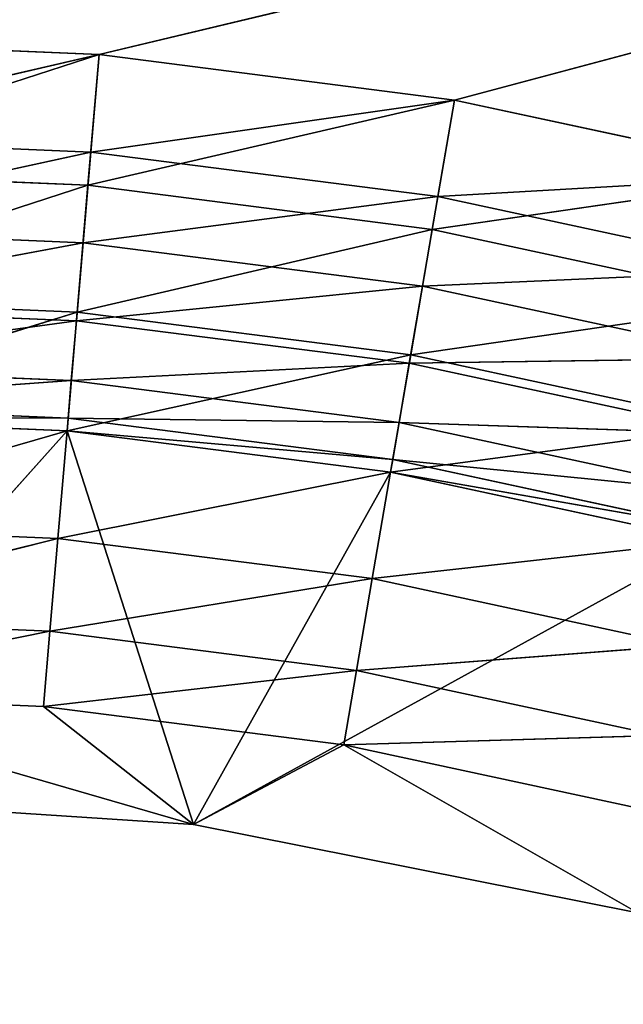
# Model space of a CAD drawing. Extents: x 228 to 329, y 0 to 150.
# Tile 628 of 656: x 280.78 to 285.57, y 76.06 to 83.88. Entities that reach past the tile are written whole.
import ezdxf

# ---------------------------------------------------------------- set-up
doc = ezdxf.new("R2010")
doc.units = 0
doc.header["$LTSCALE"] = 25.4
doc.layers.get('0').update_dxf_attribs({"color": 13, "linetype": 'CONTINUOUS'})

# ---------------------------------------------------------------- blocks, each defined once
blk = doc.blocks.new('SIS-9506-8054_STL_1')
at = {"color": 9}
for p, q in [((50.8415, 104.0467, 72.5), (54.4309, 104.0467, 72.7353)), ((53.428, 104.0467, 69.6099), (50.8415, 104.0467, 72.5)), ((53.428, 104.0467, 69.6099), (50.8415, 104.0467, 69.5)), ((53.428, 104.0467, 69.6099), (50.8415, 104.0467, 72.5)), ((50.8415, 101.0467, 72.5), (54.4309, 104.0467, 72.7353)), ((50.8415, 104.0467, 72.5), (54.4309, 104.0467, 72.7353)), ((50.8415, 101.0467, 72.5), (54.4309, 104.0467, 72.7353)), ((50.8415, 104.0467, 69.5), (53.4367, 103.2703, 69.508)), ((50.8415, 104.0467, 69.5), (53.4367, 103.2703, 69.508)), ((53.428, 104.0467, 69.6099), (50.8415, 104.0467, 69.5)), ((54.4309, 104.0467, 72.7353), (53.428, 104.0467, 69.6099)), ((55.996, 104.0467, 69.9387), (53.428, 104.0467, 69.6099)), ((54.4309, 104.0467, 72.7353), (53.428, 104.0467, 69.6099)), ((53.428, 104.0467, 69.6099), (53.4367, 103.2703, 69.508)), ((53.428, 104.0467, 69.6099), (53.4367, 103.2703, 69.508)), ((53.428, 104.0467, 69.6099), (56.0133, 103.2703, 69.838)), ((53.428, 104.0467, 69.6099), (56.0133, 103.2703, 69.838)), ((55.996, 104.0467, 69.9387), (53.428, 104.0467, 69.6099)), ((58.5268, 104.0467, 70.4841), (54.4309, 104.0467, 72.7353)), ((54.4309, 104.0467, 72.7353), (57.959, 104.0467, 73.437)), ((58.5268, 104.0467, 70.4841), (54.4309, 104.0467, 72.7353)), ((55.996, 104.0467, 69.9387), (54.4309, 104.0467, 72.7353)), ((55.996, 104.0467, 69.9387), (54.4309, 104.0467, 72.7353)), ((54.4309, 101.0467, 72.7353), (54.4309, 104.0467, 72.7353)), ((54.4309, 101.0467, 72.7353), (54.4309, 104.0467, 72.7353)), ((54.4309, 101.0467, 72.7353), (57.959, 104.0467, 73.437)), ((54.4309, 104.0467, 72.7353), (57.959, 104.0467, 73.437)), ((54.4309, 101.0467, 72.7353), (57.959, 104.0467, 73.437)), ((58.5268, 104.0467, 70.4841), (55.996, 104.0467, 69.9387)), ((55.996, 104.0467, 69.9387), (56.0133, 103.2703, 69.838)), ((55.996, 104.0467, 69.9387), (56.0133, 103.2703, 69.838)), ((55.996, 104.0467, 69.9387), (58.5526, 103.2703, 70.3852)), ((55.996, 104.0467, 69.9387), (58.5526, 103.2703, 70.3852)), ((58.5268, 104.0467, 70.4841), (55.996, 104.0467, 69.9387)), ((50.8415, 103.2703, 69.3978), (53.4621, 102.5467, 69.2094)), ((50.8415, 103.2703, 69.3978), (53.4621, 102.5467, 69.2094)), ((50.8415, 103.2703, 69.3978), (53.4367, 103.2703, 69.508)), ((50.8415, 103.2703, 69.3978), (53.4367, 103.2703, 69.508)), ((53.4367, 103.2703, 69.508), (53.4621, 102.5467, 69.2094)), ((53.4367, 103.2703, 69.508), (53.4621, 102.5467, 69.2094)), ((53.4367, 103.2703, 69.508), (56.0639, 102.5467, 69.5426)), ((53.4367, 103.2703, 69.508), (56.0639, 102.5467, 69.5426)), ((53.4367, 103.2703, 69.508), (56.0133, 103.2703, 69.838)), ((53.4367, 103.2703, 69.508), (56.0133, 103.2703, 69.838)), ((56.0133, 103.2703, 69.838), (56.0639, 102.5467, 69.5426)), ((56.0133, 103.2703, 69.838), (56.0639, 102.5467, 69.5426)), ((56.0133, 103.2703, 69.838), (58.6281, 102.5467, 70.0952)), ((56.0133, 103.2703, 69.838), (58.6281, 102.5467, 70.0952)), ((56.0133, 103.2703, 69.838), (58.5526, 103.2703, 70.3852)), ((56.0133, 103.2703, 69.838), (58.5526, 103.2703, 70.3852)), ((50.8415, 102.5467, 69.0981), (53.5026, 101.9254, 68.7344)), ((50.8415, 102.5467, 69.0981), (53.5026, 101.9254, 68.7344)), ((50.8415, 102.5467, 69.0981), (53.4621, 102.5467, 69.2094)), ((50.8415, 102.5467, 69.0981), (53.4621, 102.5467, 69.2094)), ((53.4621, 102.5467, 69.2094), (53.5026, 101.9254, 68.7344)), ((53.4621, 102.5467, 69.2094), (53.5026, 101.9254, 68.7344)), ((53.4621, 102.5467, 69.2094), (56.1445, 101.9254, 69.0727)), ((53.4621, 102.5467, 69.2094), (56.1445, 101.9254, 69.0727)), ((53.4621, 102.5467, 69.2094), (56.0639, 102.5467, 69.5426)), ((53.4621, 102.5467, 69.2094), (56.0639, 102.5467, 69.5426)), ((56.0639, 102.5467, 69.5426), (56.1445, 101.9254, 69.0727)), ((56.0639, 102.5467, 69.5426), (56.1445, 101.9254, 69.0727)), ((56.0639, 102.5467, 69.5426), (58.7482, 101.9254, 69.6338)), ((56.0639, 102.5467, 69.5426), (58.7482, 101.9254, 69.6338)), ((56.0639, 102.5467, 69.5426), (58.6281, 102.5467, 70.0952)), ((56.0639, 102.5467, 69.5426), (58.6281, 102.5467, 70.0952)), ((50.8415, 101.9254, 68.6213), (53.5553, 101.4487, 68.1153)), ((50.8415, 101.9254, 68.6213), (53.5553, 101.4487, 68.1153)), ((50.8415, 101.9254, 68.6213), (53.5026, 101.9254, 68.7344)), ((50.8415, 101.9254, 68.6213), (53.5026, 101.9254, 68.7344)), ((53.5026, 101.9254, 68.7344), (53.5553, 101.4487, 68.1153)), ((53.5026, 101.9254, 68.7344), (53.5553, 101.4487, 68.1153)), ((53.5026, 101.9254, 68.7344), (56.2495, 101.4487, 68.4603)), ((53.5026, 101.9254, 68.7344), (56.2495, 101.4487, 68.4603)), ((53.5026, 101.9254, 68.7344), (56.1445, 101.9254, 69.0727)), ((53.5026, 101.9254, 68.7344), (56.1445, 101.9254, 69.0727)), ((56.1445, 101.9254, 69.0727), (56.2495, 101.4487, 68.4603)), ((56.1445, 101.9254, 69.0727), (56.2495, 101.4487, 68.4603)), ((56.1445, 101.9254, 69.0727), (58.9048, 101.4487, 69.0325)), ((56.1445, 101.9254, 69.0727), (58.9048, 101.4487, 69.0325)), ((56.1445, 101.9254, 69.0727), (58.7482, 101.9254, 69.6338)), ((56.1445, 101.9254, 69.0727), (58.7482, 101.9254, 69.6338)), ((50.8415, 101.4487, 68), (53.6166, 101.149, 67.3943)), ((50.8415, 101.4487, 68), (53.6166, 101.149, 67.3943)), ((50.8415, 101.4487, 68), (53.5553, 101.4487, 68.1153)), ((50.8415, 101.4487, 68), (53.5553, 101.4487, 68.1153)), ((53.5553, 101.4487, 68.1153), (53.6166, 101.149, 67.3943)), ((53.5553, 101.4487, 68.1153), (53.6166, 101.149, 67.3943)), ((53.5553, 101.4487, 68.1153), (56.3718, 101.149, 67.7472)), ((53.5553, 101.4487, 68.1153), (56.3718, 101.149, 67.7472)), ((53.5553, 101.4487, 68.1153), (56.2495, 101.4487, 68.4603)), ((53.5553, 101.4487, 68.1153), (56.2495, 101.4487, 68.4603)), ((56.2495, 101.4487, 68.4603), (56.3718, 101.149, 67.7472)), ((56.2495, 101.4487, 68.4603), (56.3718, 101.149, 67.7472)), ((56.2495, 101.4487, 68.4603), (59.0871, 101.149, 68.3324)), ((56.2495, 101.4487, 68.4603), (59.0871, 101.149, 68.3324)), ((56.2495, 101.4487, 68.4603), (58.9048, 101.4487, 69.0325)), ((56.2495, 101.4487, 68.4603), (58.9048, 101.4487, 69.0325)), ((50.8415, 101.149, 67.2765), (53.6825, 101.0467, 66.6207)), ((50.8415, 101.149, 67.2765), (53.6825, 101.0467, 66.6207)), ((50.8415, 101.149, 67.2765), (53.6166, 101.149, 67.3943)), ((50.8415, 101.149, 67.2765), (53.6166, 101.149, 67.3943)), ((53.6166, 101.149, 67.3943), (53.6825, 101.0467, 66.6207)), ((53.6166, 101.149, 67.3943), (53.6825, 101.0467, 66.6207)), ((53.6166, 101.149, 67.3943), (56.503, 101.0467, 66.9819)), ((53.6166, 101.149, 67.3943), (56.503, 101.0467, 66.9819)), ((53.6166, 101.149, 67.3943), (56.3718, 101.149, 67.7472)), ((53.6166, 101.149, 67.3943), (56.3718, 101.149, 67.7472)), ((56.3718, 101.149, 67.7472), (56.503, 101.0467, 66.9819)), ((56.3718, 101.149, 67.7472), (56.503, 101.0467, 66.9819)), ((56.3718, 101.149, 67.7472), (59.2827, 101.0467, 67.5809)), ((56.3718, 101.149, 67.7472), (59.2827, 101.0467, 67.5809)), ((56.3718, 101.149, 67.7472), (59.0871, 101.149, 68.3324)), ((56.3718, 101.149, 67.7472), (59.0871, 101.149, 68.3324)), ((50.8415, 101.0467, 66.5), (53.6825, 101.0467, 66.6207)), ((50.8415, 101.0467, 72.5), (54.4309, 101.0467, 72.7353)), ((50.8415, 101.0467, 66.5), (53.6825, 101.0467, 66.6207)), ((50.8415, 101.0467, 71.6962), (54.4309, 101.0467, 72.7353)), ((50.8415, 101.0467, 72.5), (54.4309, 101.0467, 72.7353)), ((50.8415, 101.0467, 71.6962), (54.4309, 101.0467, 72.7353)), ((50.8415, 101.0467, 71.6962), (53.2418, 101.0467, 71.7981)), ((53.2927, 100.19, 71.2004), (50.8415, 101.0467, 71.6962)), ((53.2927, 100.19, 71.2004), (50.8415, 101.0467, 71.6962)), ((50.8415, 101.0467, 71.6962), (53.2418, 101.0467, 71.7981)), ((53.2418, 101.0467, 71.7981), (54.4309, 101.0467, 72.7353)), ((53.2418, 101.0467, 71.7981), (54.4309, 101.0467, 72.7353)), ((53.2418, 101.0467, 71.7981), (55.6248, 101.0467, 72.1033)), ((53.2927, 100.19, 71.2004), (53.2418, 101.0467, 71.7981)), ((53.2927, 100.19, 71.2004), (53.2418, 101.0467, 71.7981)), ((55.7262, 100.19, 71.512), (53.2418, 101.0467, 71.7981)), ((55.7262, 100.19, 71.512), (53.2418, 101.0467, 71.7981)), ((53.2418, 101.0467, 71.7981), (55.6248, 101.0467, 72.1033)), ((53.6825, 101.0467, 66.6207), (93.8415, 101.0467, 57)), ((53.6825, 101.0467, 66.6207), (56.503, 101.0467, 66.9819)), ((53.6825, 101.0467, 66.6207), (93.8415, 101.0467, 57)), ((53.6825, 101.0467, 66.6207), (56.503, 101.0467, 66.9819)), ((54.4309, 101.0467, 72.7353), (57.959, 101.0467, 73.437)), ((54.4309, 101.0467, 72.7353), (55.6248, 101.0467, 72.1033)), ((54.4309, 101.0467, 72.7353), (57.959, 101.0467, 73.437)), ((54.4309, 101.0467, 72.7353), (55.6248, 101.0467, 72.1033)), ((55.6248, 101.0467, 72.1033), (57.959, 101.0467, 73.437)), ((55.6248, 101.0467, 72.1033), (57.959, 101.0467, 73.437)), ((55.6248, 101.0467, 72.1033), (57.9734, 101.0467, 72.6094)), ((55.7262, 100.19, 71.512), (55.6248, 101.0467, 72.1033)), ((55.7262, 100.19, 71.512), (55.6248, 101.0467, 72.1033)), ((58.1246, 100.19, 72.0289), (55.6248, 101.0467, 72.1033)), ((58.1246, 100.19, 72.0289), (55.6248, 101.0467, 72.1033)), ((55.6248, 101.0467, 72.1033), (57.9734, 101.0467, 72.6094)), ((56.503, 101.0467, 66.9819), (93.8415, 101.0467, 57)), ((56.503, 101.0467, 66.9819), (93.8415, 101.0467, 57)), ((56.503, 101.0467, 66.9819), (59.2827, 101.0467, 67.5809)), ((56.503, 101.0467, 66.9819), (59.2827, 101.0467, 67.5809)), ((50.8415, 100.19, 71.0963), (53.2927, 100.19, 71.2004)), ((53.3554, 99.4505, 70.4635), (50.8415, 100.19, 71.0963)), ((53.3554, 99.4505, 70.4635), (50.8415, 100.19, 71.0963)), ((50.8415, 100.19, 71.0963), (53.2927, 100.19, 71.2004)), ((53.2927, 100.19, 71.2004), (55.7262, 100.19, 71.512)), ((53.3554, 99.4505, 70.4635), (53.2927, 100.19, 71.2004)), ((53.3554, 99.4505, 70.4635), (53.2927, 100.19, 71.2004)), ((55.8512, 99.4505, 70.7831), (53.2927, 100.19, 71.2004)), ((55.8512, 99.4505, 70.7831), (53.2927, 100.19, 71.2004)), ((53.2927, 100.19, 71.2004), (55.7262, 100.19, 71.512)), ((55.7262, 100.19, 71.512), (58.1246, 100.19, 72.0289)), ((55.8512, 99.4505, 70.7831), (55.7262, 100.19, 71.512)), ((55.8512, 99.4505, 70.7831), (55.7262, 100.19, 71.512)), ((58.3109, 99.4505, 71.3132), (55.7262, 100.19, 71.512)), ((58.3109, 99.4505, 71.3132), (55.7262, 100.19, 71.512)), ((55.7262, 100.19, 71.512), (58.1246, 100.19, 72.0289)), ((50.8415, 99.4505, 70.3567), (53.3554, 99.4505, 70.4635)), ((53.428, 98.8506, 69.6099), (50.8415, 99.4505, 70.3567)), ((53.428, 98.8506, 69.6099), (50.8415, 99.4505, 70.3567)), ((50.8415, 99.4505, 70.3567), (53.3554, 99.4505, 70.4635)), ((53.3554, 99.4505, 70.4635), (55.8512, 99.4505, 70.7831)), ((53.428, 98.8506, 69.6099), (53.3554, 99.4505, 70.4635)), ((53.428, 98.8506, 69.6099), (53.3554, 99.4505, 70.4635)), ((55.996, 98.8506, 69.9387), (53.3554, 99.4505, 70.4635)), ((55.996, 98.8506, 69.9387), (53.3554, 99.4505, 70.4635)), ((53.3554, 99.4505, 70.4635), (55.8512, 99.4505, 70.7831)), ((55.8512, 99.4505, 70.7831), (58.3109, 99.4505, 71.3132)), ((55.996, 98.8506, 69.9387), (55.8512, 99.4505, 70.7831)), ((55.996, 98.8506, 69.9387), (55.8512, 99.4505, 70.7831)), ((58.5268, 98.8506, 70.4841), (55.8512, 99.4505, 70.7831)), ((58.5268, 98.8506, 70.4841), (55.8512, 99.4505, 70.7831)), ((55.8512, 99.4505, 70.7831), (58.3109, 99.4505, 71.3132)), ((50.8415, 98.8506, 69.5), (53.428, 98.8506, 69.6099)), ((53.5084, 98.4086, 68.6654), (50.8415, 98.8506, 69.5)), ((53.5084, 98.4086, 68.6654), (50.8415, 98.8506, 69.5)), ((50.8415, 98.8506, 69.5), (53.428, 98.8506, 69.6099)), ((53.428, 98.8506, 69.6099), (55.996, 98.8506, 69.9387)), ((53.5084, 98.4086, 68.6654), (53.428, 98.8506, 69.6099)), ((53.5084, 98.4086, 68.6654), (53.428, 98.8506, 69.6099)), ((56.1562, 98.4086, 69.0045), (53.428, 98.8506, 69.6099)), ((56.1562, 98.4086, 69.0045), (53.428, 98.8506, 69.6099)), ((53.428, 98.8506, 69.6099), (55.996, 98.8506, 69.9387)), ((55.996, 98.8506, 69.9387), (58.5268, 98.8506, 70.4841)), ((56.1562, 98.4086, 69.0045), (55.996, 98.8506, 69.9387)), ((56.1562, 98.4086, 69.0045), (55.996, 98.8506, 69.9387)), ((58.7656, 98.4086, 69.5668), (55.996, 98.8506, 69.9387)), ((58.7656, 98.4086, 69.5668), (55.996, 98.8506, 69.9387)), ((55.996, 98.8506, 69.9387), (58.5268, 98.8506, 70.4841)), ((50.8415, 98.4086, 68.5521), (53.5084, 98.4086, 68.6654)), ((53.5941, 98.1379, 67.6588), (50.8415, 98.4086, 68.5521)), ((53.5941, 98.1379, 67.6588), (50.8415, 98.4086, 68.5521)), ((50.8415, 98.4086, 68.5521), (53.5084, 98.4086, 68.6654)), ((53.5084, 98.4086, 68.6654), (56.1562, 98.4086, 69.0045)), ((53.5941, 98.1379, 67.6588), (53.5084, 98.4086, 68.6654)), ((53.5941, 98.1379, 67.6588), (53.5084, 98.4086, 68.6654)), ((56.3269, 98.1379, 68.0088), (53.5084, 98.4086, 68.6654)), ((56.3269, 98.1379, 68.0088), (53.5084, 98.4086, 68.6654)), ((53.5084, 98.4086, 68.6654), (56.1562, 98.4086, 69.0045)), ((56.1562, 98.4086, 69.0045), (58.7656, 98.4086, 69.5668)), ((56.3269, 98.1379, 68.0088), (56.1562, 98.4086, 69.0045)), ((56.3269, 98.1379, 68.0088), (56.1562, 98.4086, 69.0045)), ((59.0202, 98.1379, 68.5892), (56.1562, 98.4086, 69.0045)), ((59.0202, 98.1379, 68.5892), (56.1562, 98.4086, 69.0045)), ((56.1562, 98.4086, 69.0045), (58.7656, 98.4086, 69.5668)), ((50.8415, 98.1379, 67.5419), (53.5941, 98.1379, 67.6588)), ((53.6825, 98.0467, 66.6207), (50.8415, 98.1379, 67.5419)), ((53.6825, 98.0467, 66.6207), (50.8415, 98.1379, 67.5419)), ((50.8415, 98.1379, 67.5419), (53.5941, 98.1379, 67.6588)), ((53.5941, 98.1379, 67.6588), (56.3269, 98.1379, 68.0088)), ((53.6825, 98.0467, 66.6207), (53.5941, 98.1379, 67.6588)), ((53.6825, 98.0467, 66.6207), (53.5941, 98.1379, 67.6588)), ((56.503, 98.0467, 66.9819), (53.5941, 98.1379, 67.6588)), ((56.503, 98.0467, 66.9819), (53.5941, 98.1379, 67.6588)), ((53.5941, 98.1379, 67.6588), (56.3269, 98.1379, 68.0088)), ((56.3269, 98.1379, 68.0088), (59.0202, 98.1379, 68.5892)), ((56.503, 98.0467, 66.9819), (56.3269, 98.1379, 68.0088)), ((56.503, 98.0467, 66.9819), (56.3269, 98.1379, 68.0088)), ((59.2827, 98.0467, 67.5809), (56.3269, 98.1379, 68.0088)), ((59.2827, 98.0467, 67.5809), (56.3269, 98.1379, 68.0088)), ((56.3269, 98.1379, 68.0088), (59.0202, 98.1379, 68.5892)), ((53.6825, 98.0467, 66.6207), (50.8415, 98.0467, 66.5)), ((53.6825, 98.0467, 66.6207), (50.8415, 98.0467, 66.5)), ((56.503, 98.0467, 66.9819), (53.6825, 98.0467, 66.6207)), ((53.6825, 98.0467, 66.6207), (93.8415, 98.0467, 57)), ((53.6825, 98.0467, 66.6207), (93.8415, 98.0467, 57)), ((56.503, 98.0467, 66.9819), (53.6825, 98.0467, 66.6207)), ((59.2827, 98.0467, 67.5809), (56.503, 98.0467, 66.9819)), ((56.503, 98.0467, 66.9819), (93.8415, 98.0467, 57)), ((56.503, 98.0467, 66.9819), (93.8415, 98.0467, 57)), ((59.2827, 98.0467, 67.5809), (56.503, 98.0467, 66.9819))]:
    blk.add_line(p, q, dxfattribs=at)
mesh = blk.add_polyface(dxfattribs=at)
corners = [(54.4309, 104.0467, 72.7353), (53.428, 104.0467, 69.6099), (50.8415, 104.0467, 72.5)]
mesh.append_faces([[corners[k] for k in face] for face in [(0, 1, 2)]], dxfattribs={"color": 9})
mesh = blk.add_polyface(dxfattribs=at)
corners = [(50.8415, 104.0467, 72.5), (53.428, 104.0467, 69.6099), (50.8415, 104.0467, 69.5)]
mesh.append_faces([[corners[k] for k in face] for face in [(0, 1, 2)]], dxfattribs={"color": 9})
mesh = blk.add_polyface(dxfattribs=at)
corners = [(54.4309, 104.0467, 72.7353), (50.8415, 104.0467, 72.5), (50.8415, 101.0467, 72.5)]
mesh.append_faces([[corners[k] for k in face] for face in [(0, 1, 2)]], dxfattribs={"color": 9})
mesh = blk.add_polyface(dxfattribs=at)
corners = [(54.4309, 104.0467, 72.7353), (50.8415, 101.0467, 72.5), (54.4309, 101.0467, 72.7353)]
mesh.append_faces([[corners[k] for k in face] for face in [(0, 1, 2)]], dxfattribs={"color": 9})
mesh = blk.add_polyface(dxfattribs=at)
corners = [(53.4367, 103.2703, 69.508), (50.8415, 103.2703, 69.3978), (50.8415, 104.0467, 69.5)]
mesh.append_faces([[corners[k] for k in face] for face in [(0, 1, 2)]], dxfattribs={"color": 9})
mesh = blk.add_polyface(dxfattribs=at)
corners = [(53.4367, 103.2703, 69.508), (50.8415, 104.0467, 69.5), (53.428, 104.0467, 69.6099)]
mesh.append_faces([[corners[k] for k in face] for face in [(0, 1, 2)]], dxfattribs={"color": 9})
mesh = blk.add_polyface(dxfattribs=at)
corners = [(54.4309, 104.0467, 72.7353), (55.996, 104.0467, 69.9387), (53.428, 104.0467, 69.6099)]
mesh.append_faces([[corners[k] for k in face] for face in [(0, 1, 2)]], dxfattribs={"color": 9})
mesh = blk.add_polyface(dxfattribs=at)
corners = [(56.0133, 103.2703, 69.838), (53.4367, 103.2703, 69.508), (53.428, 104.0467, 69.6099)]
mesh.append_faces([[corners[k] for k in face] for face in [(0, 1, 2)]], dxfattribs={"color": 9})
mesh = blk.add_polyface(dxfattribs=at)
corners = [(56.0133, 103.2703, 69.838), (53.428, 104.0467, 69.6099), (55.996, 104.0467, 69.9387)]
mesh.append_faces([[corners[k] for k in face] for face in [(0, 1, 2)]], dxfattribs={"color": 9})
mesh = blk.add_polyface(dxfattribs=at)
corners = [(57.959, 104.0467, 73.437), (58.5268, 104.0467, 70.4841), (54.4309, 104.0467, 72.7353)]
mesh.append_faces([[corners[k] for k in face] for face in [(0, 1, 2)]], dxfattribs={"color": 9})
mesh = blk.add_polyface(dxfattribs=at)
corners = [(54.4309, 104.0467, 72.7353), (58.5268, 104.0467, 70.4841), (55.996, 104.0467, 69.9387)]
mesh.append_faces([[corners[k] for k in face] for face in [(0, 1, 2)]], dxfattribs={"color": 9})
mesh = blk.add_polyface(dxfattribs=at)
corners = [(57.959, 104.0467, 73.437), (54.4309, 104.0467, 72.7353), (54.4309, 101.0467, 72.7353)]
mesh.append_faces([[corners[k] for k in face] for face in [(0, 1, 2)]], dxfattribs={"color": 9})
mesh = blk.add_polyface(dxfattribs=at)
corners = [(57.959, 104.0467, 73.437), (54.4309, 101.0467, 72.7353), (57.959, 101.0467, 73.437)]
mesh.append_faces([[corners[k] for k in face] for face in [(0, 1, 2)]], dxfattribs={"color": 9})
mesh = blk.add_polyface(dxfattribs=at)
corners = [(58.5526, 103.2703, 70.3852), (56.0133, 103.2703, 69.838), (55.996, 104.0467, 69.9387)]
mesh.append_faces([[corners[k] for k in face] for face in [(0, 1, 2)]], dxfattribs={"color": 9})
mesh = blk.add_polyface(dxfattribs=at)
corners = [(58.5526, 103.2703, 70.3852), (55.996, 104.0467, 69.9387), (58.5268, 104.0467, 70.4841)]
mesh.append_faces([[corners[k] for k in face] for face in [(0, 1, 2)]], dxfattribs={"color": 9})
mesh = blk.add_polyface(dxfattribs=at)
corners = [(53.4621, 102.5467, 69.2094), (50.8415, 102.5467, 69.0981), (50.8415, 103.2703, 69.3978)]
mesh.append_faces([[corners[k] for k in face] for face in [(0, 1, 2)]], dxfattribs={"color": 9})
mesh = blk.add_polyface(dxfattribs=at)
corners = [(53.4621, 102.5467, 69.2094), (50.8415, 103.2703, 69.3978), (53.4367, 103.2703, 69.508)]
mesh.append_faces([[corners[k] for k in face] for face in [(0, 1, 2)]], dxfattribs={"color": 9})
mesh = blk.add_polyface(dxfattribs=at)
corners = [(56.0639, 102.5467, 69.5426), (53.4621, 102.5467, 69.2094), (53.4367, 103.2703, 69.508)]
mesh.append_faces([[corners[k] for k in face] for face in [(0, 1, 2)]], dxfattribs={"color": 9})
mesh = blk.add_polyface(dxfattribs=at)
corners = [(56.0639, 102.5467, 69.5426), (53.4367, 103.2703, 69.508), (56.0133, 103.2703, 69.838)]
mesh.append_faces([[corners[k] for k in face] for face in [(0, 1, 2)]], dxfattribs={"color": 9})
mesh = blk.add_polyface(dxfattribs=at)
corners = [(58.6281, 102.5467, 70.0952), (56.0639, 102.5467, 69.5426), (56.0133, 103.2703, 69.838)]
mesh.append_faces([[corners[k] for k in face] for face in [(0, 1, 2)]], dxfattribs={"color": 9})
mesh = blk.add_polyface(dxfattribs=at)
corners = [(58.6281, 102.5467, 70.0952), (56.0133, 103.2703, 69.838), (58.5526, 103.2703, 70.3852)]
mesh.append_faces([[corners[k] for k in face] for face in [(0, 1, 2)]], dxfattribs={"color": 9})
mesh = blk.add_polyface(dxfattribs=at)
corners = [(53.5026, 101.9254, 68.7344), (50.8415, 101.9254, 68.6213), (50.8415, 102.5467, 69.0981)]
mesh.append_faces([[corners[k] for k in face] for face in [(0, 1, 2)]], dxfattribs={"color": 9})
mesh = blk.add_polyface(dxfattribs=at)
corners = [(53.5026, 101.9254, 68.7344), (50.8415, 102.5467, 69.0981), (53.4621, 102.5467, 69.2094)]
mesh.append_faces([[corners[k] for k in face] for face in [(0, 1, 2)]], dxfattribs={"color": 9})
mesh = blk.add_polyface(dxfattribs=at)
corners = [(56.1445, 101.9254, 69.0727), (53.5026, 101.9254, 68.7344), (53.4621, 102.5467, 69.2094)]
mesh.append_faces([[corners[k] for k in face] for face in [(0, 1, 2)]], dxfattribs={"color": 9})
mesh = blk.add_polyface(dxfattribs=at)
corners = [(56.1445, 101.9254, 69.0727), (53.4621, 102.5467, 69.2094), (56.0639, 102.5467, 69.5426)]
mesh.append_faces([[corners[k] for k in face] for face in [(0, 1, 2)]], dxfattribs={"color": 9})
mesh = blk.add_polyface(dxfattribs=at)
corners = [(58.7482, 101.9254, 69.6338), (56.1445, 101.9254, 69.0727), (56.0639, 102.5467, 69.5426)]
mesh.append_faces([[corners[k] for k in face] for face in [(0, 1, 2)]], dxfattribs={"color": 9})
mesh = blk.add_polyface(dxfattribs=at)
corners = [(58.7482, 101.9254, 69.6338), (56.0639, 102.5467, 69.5426), (58.6281, 102.5467, 70.0952)]
mesh.append_faces([[corners[k] for k in face] for face in [(0, 1, 2)]], dxfattribs={"color": 9})
mesh = blk.add_polyface(dxfattribs=at)
corners = [(50.8415, 101.9254, 68.6213), (53.5553, 101.4487, 68.1153), (50.8415, 101.4487, 68)]
mesh.append_faces([[corners[k] for k in face] for face in [(0, 1, 2)]], dxfattribs={"color": 9})
mesh = blk.add_polyface(dxfattribs=at)
corners = [(53.5026, 101.9254, 68.7344), (53.5553, 101.4487, 68.1153), (50.8415, 101.9254, 68.6213)]
mesh.append_faces([[corners[k] for k in face] for face in [(0, 1, 2)]], dxfattribs={"color": 9})
mesh = blk.add_polyface(dxfattribs=at)
corners = [(53.5026, 101.9254, 68.7344), (56.2495, 101.4487, 68.4603), (53.5553, 101.4487, 68.1153)]
mesh.append_faces([[corners[k] for k in face] for face in [(0, 1, 2)]], dxfattribs={"color": 9})
mesh = blk.add_polyface(dxfattribs=at)
corners = [(56.1445, 101.9254, 69.0727), (56.2495, 101.4487, 68.4603), (53.5026, 101.9254, 68.7344)]
mesh.append_faces([[corners[k] for k in face] for face in [(0, 1, 2)]], dxfattribs={"color": 9})
mesh = blk.add_polyface(dxfattribs=at)
corners = [(56.1445, 101.9254, 69.0727), (58.9048, 101.4487, 69.0325), (56.2495, 101.4487, 68.4603)]
mesh.append_faces([[corners[k] for k in face] for face in [(0, 1, 2)]], dxfattribs={"color": 9})
mesh = blk.add_polyface(dxfattribs=at)
corners = [(58.7482, 101.9254, 69.6338), (58.9048, 101.4487, 69.0325), (56.1445, 101.9254, 69.0727)]
mesh.append_faces([[corners[k] for k in face] for face in [(0, 1, 2)]], dxfattribs={"color": 9})
mesh = blk.add_polyface(dxfattribs=at)
corners = [(50.8415, 101.4487, 68), (53.6166, 101.149, 67.3943), (50.8415, 101.149, 67.2765)]
mesh.append_faces([[corners[k] for k in face] for face in [(0, 1, 2)]], dxfattribs={"color": 9})
mesh = blk.add_polyface(dxfattribs=at)
corners = [(53.5553, 101.4487, 68.1153), (53.6166, 101.149, 67.3943), (50.8415, 101.4487, 68)]
mesh.append_faces([[corners[k] for k in face] for face in [(0, 1, 2)]], dxfattribs={"color": 9})
mesh = blk.add_polyface(dxfattribs=at)
corners = [(53.5553, 101.4487, 68.1153), (56.3718, 101.149, 67.7472), (53.6166, 101.149, 67.3943)]
mesh.append_faces([[corners[k] for k in face] for face in [(0, 1, 2)]], dxfattribs={"color": 9})
mesh = blk.add_polyface(dxfattribs=at)
corners = [(56.2495, 101.4487, 68.4603), (56.3718, 101.149, 67.7472), (53.5553, 101.4487, 68.1153)]
mesh.append_faces([[corners[k] for k in face] for face in [(0, 1, 2)]], dxfattribs={"color": 9})
mesh = blk.add_polyface(dxfattribs=at)
corners = [(56.2495, 101.4487, 68.4603), (59.0871, 101.149, 68.3324), (56.3718, 101.149, 67.7472)]
mesh.append_faces([[corners[k] for k in face] for face in [(0, 1, 2)]], dxfattribs={"color": 9})
mesh = blk.add_polyface(dxfattribs=at)
corners = [(58.9048, 101.4487, 69.0325), (59.0871, 101.149, 68.3324), (56.2495, 101.4487, 68.4603)]
mesh.append_faces([[corners[k] for k in face] for face in [(0, 1, 2)]], dxfattribs={"color": 9})
mesh = blk.add_polyface(dxfattribs=at)
corners = [(50.8415, 101.149, 67.2765), (53.6825, 101.0467, 66.6207), (50.8415, 101.0467, 66.5)]
mesh.append_faces([[corners[k] for k in face] for face in [(0, 1, 2)]], dxfattribs={"color": 9})
mesh = blk.add_polyface(dxfattribs=at)
corners = [(53.6166, 101.149, 67.3943), (53.6825, 101.0467, 66.6207), (50.8415, 101.149, 67.2765)]
mesh.append_faces([[corners[k] for k in face] for face in [(0, 1, 2)]], dxfattribs={"color": 9})
mesh = blk.add_polyface(dxfattribs=at)
corners = [(53.6166, 101.149, 67.3943), (56.503, 101.0467, 66.9819), (53.6825, 101.0467, 66.6207)]
mesh.append_faces([[corners[k] for k in face] for face in [(0, 1, 2)]], dxfattribs={"color": 9})
mesh = blk.add_polyface(dxfattribs=at)
corners = [(56.3718, 101.149, 67.7472), (56.503, 101.0467, 66.9819), (53.6166, 101.149, 67.3943)]
mesh.append_faces([[corners[k] for k in face] for face in [(0, 1, 2)]], dxfattribs={"color": 9})
mesh = blk.add_polyface(dxfattribs=at)
corners = [(56.3718, 101.149, 67.7472), (59.2827, 101.0467, 67.5809), (56.503, 101.0467, 66.9819)]
mesh.append_faces([[corners[k] for k in face] for face in [(0, 1, 2)]], dxfattribs={"color": 9})
mesh = blk.add_polyface(dxfattribs=at)
corners = [(59.0871, 101.149, 68.3324), (59.2827, 101.0467, 67.5809), (56.3718, 101.149, 67.7472)]
mesh.append_faces([[corners[k] for k in face] for face in [(0, 1, 2)]], dxfattribs={"color": 9})
mesh = blk.add_polyface(dxfattribs=at)
corners = [(50.8415, 101.0467, 66.5), (93.8415, 101.0467, 57), (7.8415, 101.0467, 57)]
mesh.append_faces([[corners[k] for k in face] for face in [(0, 1, 2)]], dxfattribs={"color": 9})
mesh = blk.add_polyface(dxfattribs=at)
corners = [(53.6825, 101.0467, 66.6207), (93.8415, 101.0467, 57), (50.8415, 101.0467, 66.5)]
mesh.append_faces([[corners[k] for k in face] for face in [(0, 1, 2)]], dxfattribs={"color": 9})
mesh = blk.add_polyface(dxfattribs=at)
corners = [(54.4309, 101.0467, 72.7353), (50.8415, 101.0467, 72.5), (50.8415, 101.0467, 71.6962)]
mesh.append_faces([[corners[k] for k in face] for face in [(0, 1, 2)]], dxfattribs={"color": 9})
mesh = blk.add_polyface(dxfattribs=at)
corners = [(54.4309, 101.0467, 72.7353), (50.8415, 101.0467, 71.6962), (53.2418, 101.0467, 71.7981)]
mesh.append_faces([[corners[k] for k in face] for face in [(0, 1, 2)]], dxfattribs={"color": 9})
mesh = blk.add_polyface(dxfattribs=at)
corners = [(53.2927, 100.19, 71.2004), (50.8415, 101.0467, 71.6962), (50.8415, 100.19, 71.0963)]
mesh.append_faces([[corners[k] for k in face] for face in [(0, 1, 2)]], dxfattribs={"color": 9})
mesh = blk.add_polyface(dxfattribs=at)
corners = [(53.2927, 100.19, 71.2004), (53.2418, 101.0467, 71.7981), (50.8415, 101.0467, 71.6962)]
mesh.append_faces([[corners[k] for k in face] for face in [(0, 1, 2)]], dxfattribs={"color": 9})
mesh = blk.add_polyface(dxfattribs=at)
corners = [(54.4309, 101.0467, 72.7353), (53.2418, 101.0467, 71.7981), (55.6248, 101.0467, 72.1033)]
mesh.append_faces([[corners[k] for k in face] for face in [(0, 1, 2)]], dxfattribs={"color": 9})
mesh = blk.add_polyface(dxfattribs=at)
corners = [(55.7262, 100.19, 71.512), (53.2418, 101.0467, 71.7981), (53.2927, 100.19, 71.2004)]
mesh.append_faces([[corners[k] for k in face] for face in [(0, 1, 2)]], dxfattribs={"color": 9})
mesh = blk.add_polyface(dxfattribs=at)
corners = [(55.7262, 100.19, 71.512), (55.6248, 101.0467, 72.1033), (53.2418, 101.0467, 71.7981)]
mesh.append_faces([[corners[k] for k in face] for face in [(0, 1, 2)]], dxfattribs={"color": 9})
mesh = blk.add_polyface(dxfattribs=at)
corners = [(56.503, 101.0467, 66.9819), (93.8415, 101.0467, 57), (53.6825, 101.0467, 66.6207)]
mesh.append_faces([[corners[k] for k in face] for face in [(0, 1, 2)]], dxfattribs={"color": 9})
mesh = blk.add_polyface(dxfattribs=at)
corners = [(57.959, 101.0467, 73.437), (54.4309, 101.0467, 72.7353), (55.6248, 101.0467, 72.1033)]
mesh.append_faces([[corners[k] for k in face] for face in [(0, 1, 2)]], dxfattribs={"color": 9})
mesh = blk.add_polyface(dxfattribs=at)
corners = [(57.959, 101.0467, 73.437), (55.6248, 101.0467, 72.1033), (57.9734, 101.0467, 72.6094)]
mesh.append_faces([[corners[k] for k in face] for face in [(0, 1, 2)]], dxfattribs={"color": 9})
mesh = blk.add_polyface(dxfattribs=at)
corners = [(58.1246, 100.19, 72.0289), (55.6248, 101.0467, 72.1033), (55.7262, 100.19, 71.512)]
mesh.append_faces([[corners[k] for k in face] for face in [(0, 1, 2)]], dxfattribs={"color": 9})
mesh = blk.add_polyface(dxfattribs=at)
corners = [(58.1246, 100.19, 72.0289), (57.9734, 101.0467, 72.6094), (55.6248, 101.0467, 72.1033)]
mesh.append_faces([[corners[k] for k in face] for face in [(0, 1, 2)]], dxfattribs={"color": 9})
mesh = blk.add_polyface(dxfattribs=at)
corners = [(59.2827, 101.0467, 67.5809), (93.8415, 101.0467, 57), (56.503, 101.0467, 66.9819)]
mesh.append_faces([[corners[k] for k in face] for face in [(0, 1, 2)]], dxfattribs={"color": 9})
mesh = blk.add_polyface(dxfattribs=at)
corners = [(53.3554, 99.4505, 70.4635), (50.8415, 100.19, 71.0963), (50.8415, 99.4505, 70.3567)]
mesh.append_faces([[corners[k] for k in face] for face in [(0, 1, 2)]], dxfattribs={"color": 9})
mesh = blk.add_polyface(dxfattribs=at)
corners = [(53.2927, 100.19, 71.2004), (50.8415, 100.19, 71.0963), (53.3554, 99.4505, 70.4635)]
mesh.append_faces([[corners[k] for k in face] for face in [(0, 1, 2)]], dxfattribs={"color": 9})
mesh = blk.add_polyface(dxfattribs=at)
corners = [(53.2927, 100.19, 71.2004), (53.3554, 99.4505, 70.4635), (55.8512, 99.4505, 70.7831)]
mesh.append_faces([[corners[k] for k in face] for face in [(0, 1, 2)]], dxfattribs={"color": 9})
mesh = blk.add_polyface(dxfattribs=at)
corners = [(55.7262, 100.19, 71.512), (53.2927, 100.19, 71.2004), (55.8512, 99.4505, 70.7831)]
mesh.append_faces([[corners[k] for k in face] for face in [(0, 1, 2)]], dxfattribs={"color": 9})
mesh = blk.add_polyface(dxfattribs=at)
corners = [(55.7262, 100.19, 71.512), (55.8512, 99.4505, 70.7831), (58.3109, 99.4505, 71.3132)]
mesh.append_faces([[corners[k] for k in face] for face in [(0, 1, 2)]], dxfattribs={"color": 9})
mesh = blk.add_polyface(dxfattribs=at)
corners = [(58.1246, 100.19, 72.0289), (55.7262, 100.19, 71.512), (58.3109, 99.4505, 71.3132)]
mesh.append_faces([[corners[k] for k in face] for face in [(0, 1, 2)]], dxfattribs={"color": 9})
mesh = blk.add_polyface(dxfattribs=at)
corners = [(50.8415, 99.4505, 70.3567), (50.8415, 98.8506, 69.5), (53.428, 98.8506, 69.6099)]
mesh.append_faces([[corners[k] for k in face] for face in [(0, 1, 2)]], dxfattribs={"color": 9})
mesh = blk.add_polyface(dxfattribs=at)
corners = [(53.3554, 99.4505, 70.4635), (50.8415, 99.4505, 70.3567), (53.428, 98.8506, 69.6099)]
mesh.append_faces([[corners[k] for k in face] for face in [(0, 1, 2)]], dxfattribs={"color": 9})
mesh = blk.add_polyface(dxfattribs=at)
corners = [(53.3554, 99.4505, 70.4635), (53.428, 98.8506, 69.6099), (55.996, 98.8506, 69.9387)]
mesh.append_faces([[corners[k] for k in face] for face in [(0, 1, 2)]], dxfattribs={"color": 9})
mesh = blk.add_polyface(dxfattribs=at)
corners = [(55.8512, 99.4505, 70.7831), (53.3554, 99.4505, 70.4635), (55.996, 98.8506, 69.9387)]
mesh.append_faces([[corners[k] for k in face] for face in [(0, 1, 2)]], dxfattribs={"color": 9})
mesh = blk.add_polyface(dxfattribs=at)
corners = [(55.8512, 99.4505, 70.7831), (55.996, 98.8506, 69.9387), (58.5268, 98.8506, 70.4841)]
mesh.append_faces([[corners[k] for k in face] for face in [(0, 1, 2)]], dxfattribs={"color": 9})
mesh = blk.add_polyface(dxfattribs=at)
corners = [(58.3109, 99.4505, 71.3132), (55.8512, 99.4505, 70.7831), (58.5268, 98.8506, 70.4841)]
mesh.append_faces([[corners[k] for k in face] for face in [(0, 1, 2)]], dxfattribs={"color": 9})
mesh = blk.add_polyface(dxfattribs=at)
corners = [(50.8415, 98.8506, 69.5), (50.8415, 98.4086, 68.5521), (53.5084, 98.4086, 68.6654)]
mesh.append_faces([[corners[k] for k in face] for face in [(0, 1, 2)]], dxfattribs={"color": 9})
mesh = blk.add_polyface(dxfattribs=at)
corners = [(53.428, 98.8506, 69.6099), (50.8415, 98.8506, 69.5), (53.5084, 98.4086, 68.6654)]
mesh.append_faces([[corners[k] for k in face] for face in [(0, 1, 2)]], dxfattribs={"color": 9})
mesh = blk.add_polyface(dxfattribs=at)
corners = [(53.428, 98.8506, 69.6099), (53.5084, 98.4086, 68.6654), (56.1562, 98.4086, 69.0045)]
mesh.append_faces([[corners[k] for k in face] for face in [(0, 1, 2)]], dxfattribs={"color": 9})
mesh = blk.add_polyface(dxfattribs=at)
corners = [(55.996, 98.8506, 69.9387), (53.428, 98.8506, 69.6099), (56.1562, 98.4086, 69.0045)]
mesh.append_faces([[corners[k] for k in face] for face in [(0, 1, 2)]], dxfattribs={"color": 9})
mesh = blk.add_polyface(dxfattribs=at)
corners = [(55.996, 98.8506, 69.9387), (56.1562, 98.4086, 69.0045), (58.7656, 98.4086, 69.5668)]
mesh.append_faces([[corners[k] for k in face] for face in [(0, 1, 2)]], dxfattribs={"color": 9})
mesh = blk.add_polyface(dxfattribs=at)
corners = [(58.5268, 98.8506, 70.4841), (55.996, 98.8506, 69.9387), (58.7656, 98.4086, 69.5668)]
mesh.append_faces([[corners[k] for k in face] for face in [(0, 1, 2)]], dxfattribs={"color": 9})
mesh = blk.add_polyface(dxfattribs=at)
corners = [(50.8415, 98.4086, 68.5521), (50.8415, 98.1379, 67.5419), (53.5941, 98.1379, 67.6588)]
mesh.append_faces([[corners[k] for k in face] for face in [(0, 1, 2)]], dxfattribs={"color": 9})
mesh = blk.add_polyface(dxfattribs=at)
corners = [(53.5084, 98.4086, 68.6654), (50.8415, 98.4086, 68.5521), (53.5941, 98.1379, 67.6588)]
mesh.append_faces([[corners[k] for k in face] for face in [(0, 1, 2)]], dxfattribs={"color": 9})
mesh = blk.add_polyface(dxfattribs=at)
corners = [(53.5084, 98.4086, 68.6654), (53.5941, 98.1379, 67.6588), (56.3269, 98.1379, 68.0088)]
mesh.append_faces([[corners[k] for k in face] for face in [(0, 1, 2)]], dxfattribs={"color": 9})
mesh = blk.add_polyface(dxfattribs=at)
corners = [(56.1562, 98.4086, 69.0045), (53.5084, 98.4086, 68.6654), (56.3269, 98.1379, 68.0088)]
mesh.append_faces([[corners[k] for k in face] for face in [(0, 1, 2)]], dxfattribs={"color": 9})
mesh = blk.add_polyface(dxfattribs=at)
corners = [(56.1562, 98.4086, 69.0045), (56.3269, 98.1379, 68.0088), (59.0202, 98.1379, 68.5892)]
mesh.append_faces([[corners[k] for k in face] for face in [(0, 1, 2)]], dxfattribs={"color": 9})
mesh = blk.add_polyface(dxfattribs=at)
corners = [(58.7656, 98.4086, 69.5668), (56.1562, 98.4086, 69.0045), (59.0202, 98.1379, 68.5892)]
mesh.append_faces([[corners[k] for k in face] for face in [(0, 1, 2)]], dxfattribs={"color": 9})
mesh = blk.add_polyface(dxfattribs=at)
corners = [(50.8415, 98.1379, 67.5419), (50.8415, 98.0467, 66.5), (53.6825, 98.0467, 66.6207)]
mesh.append_faces([[corners[k] for k in face] for face in [(0, 1, 2)]], dxfattribs={"color": 9})
mesh = blk.add_polyface(dxfattribs=at)
corners = [(53.5941, 98.1379, 67.6588), (50.8415, 98.1379, 67.5419), (53.6825, 98.0467, 66.6207)]
mesh.append_faces([[corners[k] for k in face] for face in [(0, 1, 2)]], dxfattribs={"color": 9})
mesh = blk.add_polyface(dxfattribs=at)
corners = [(53.5941, 98.1379, 67.6588), (53.6825, 98.0467, 66.6207), (56.503, 98.0467, 66.9819)]
mesh.append_faces([[corners[k] for k in face] for face in [(0, 1, 2)]], dxfattribs={"color": 9})
mesh = blk.add_polyface(dxfattribs=at)
corners = [(56.3269, 98.1379, 68.0088), (53.5941, 98.1379, 67.6588), (56.503, 98.0467, 66.9819)]
mesh.append_faces([[corners[k] for k in face] for face in [(0, 1, 2)]], dxfattribs={"color": 9})
mesh = blk.add_polyface(dxfattribs=at)
corners = [(56.3269, 98.1379, 68.0088), (56.503, 98.0467, 66.9819), (59.2827, 98.0467, 67.5809)]
mesh.append_faces([[corners[k] for k in face] for face in [(0, 1, 2)]], dxfattribs={"color": 9})
mesh = blk.add_polyface(dxfattribs=at)
corners = [(59.0202, 98.1379, 68.5892), (56.3269, 98.1379, 68.0088), (59.2827, 98.0467, 67.5809)]
mesh.append_faces([[corners[k] for k in face] for face in [(0, 1, 2)]], dxfattribs={"color": 9})
mesh = blk.add_polyface(dxfattribs=at)
corners = [(50.8415, 98.0467, 66.5), (7.8415, 98.0467, 57), (93.8415, 98.0467, 57)]
mesh.append_faces([[corners[k] for k in face] for face in [(0, 1, 2)]], dxfattribs={"color": 9})
mesh = blk.add_polyface(dxfattribs=at)
corners = [(53.6825, 98.0467, 66.6207), (50.8415, 98.0467, 66.5), (93.8415, 98.0467, 57)]
mesh.append_faces([[corners[k] for k in face] for face in [(0, 1, 2)]], dxfattribs={"color": 9})
mesh = blk.add_polyface(dxfattribs=at)
corners = [(56.503, 98.0467, 66.9819), (53.6825, 98.0467, 66.6207), (93.8415, 98.0467, 57)]
mesh.append_faces([[corners[k] for k in face] for face in [(0, 1, 2)]], dxfattribs={"color": 9})
mesh = blk.add_polyface(dxfattribs=at)
corners = [(59.2827, 98.0467, 67.5809), (56.503, 98.0467, 66.9819), (93.8415, 98.0467, 57)]
mesh.append_faces([[corners[k] for k in face] for face in [(0, 1, 2)]], dxfattribs={"color": 9})
mesh = blk.add_polyface(dxfattribs=at)
corners = [(97.8415, 4.0467, 147), (3.8415, 4.0467, 53), (3.8415, 4.0467, 147)]
mesh.append_faces([[corners[k] for k in face] for face in [(0, 1, 2)]], dxfattribs={"color": 9})
mesh = blk.add_polyface(dxfattribs=at)
corners = [(97.8415, 4.0467, 147), (97.8415, 4.0467, 53), (3.8415, 4.0467, 53)]
mesh.append_faces([[corners[k] for k in face] for face in [(0, 1, 2)]], dxfattribs={"color": 9})
mesh = blk.add_polyface(dxfattribs=at)
corners = [(3.8415, 1.0467, 147), (97.8415, 1.0467, 53), (97.8415, 1.0467, 147)]
mesh.append_faces([[corners[k] for k in face] for face in [(0, 1, 2)]], dxfattribs={"color": 9})
mesh = blk.add_polyface(dxfattribs=at)
corners = [(3.8415, 1.0467, 147), (3.8415, 1.0467, 53), (97.8415, 1.0467, 53)]
mesh.append_faces([[corners[k] for k in face] for face in [(0, 1, 2)]], dxfattribs={"color": 9})

msp = doc.modelspace()

# ---------------------------------------------------------------- block references
at = {"color": 0, "extrusion": (0, -1, -3.33067e-16)}
msp.add_blockref('SIS-9506-8054_STL_1', (227.723, -1.6457, -150.225), dxfattribs=at)

doc.saveas('drawing.dxf')
